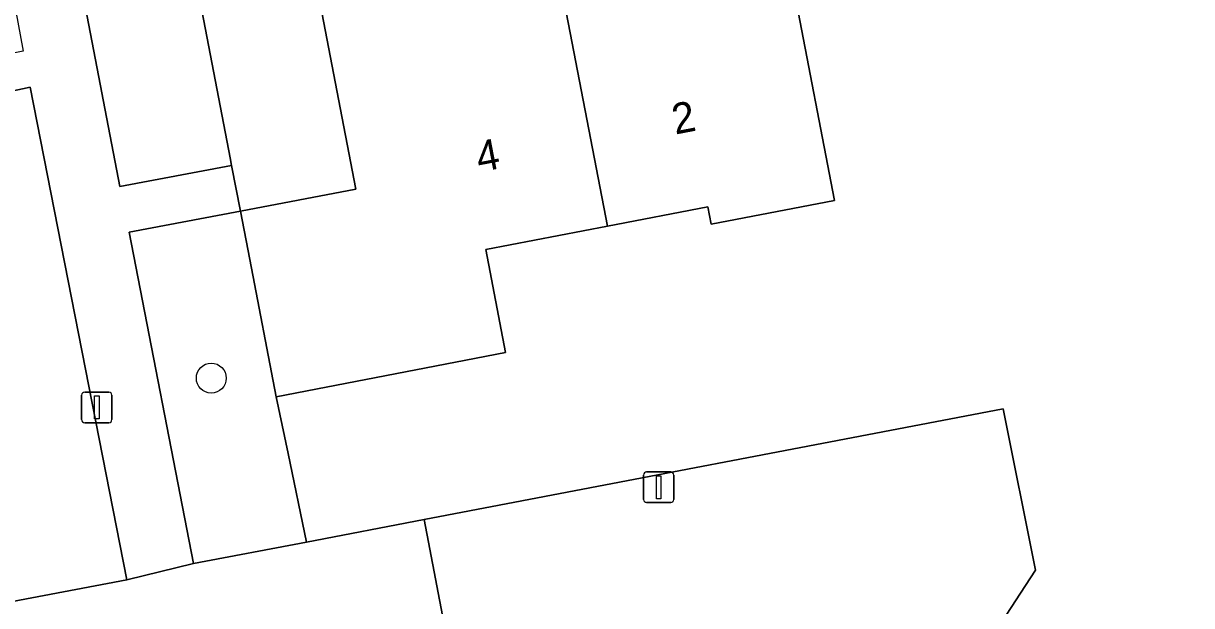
# Model space of a CAD drawing. Extents: x 157648 to 158502, y 379212 to 380938.
# Drawn here: x 158355.36 to 158393.55, y 380495.07 to 380514.11 of the extents above; entities that cross this region are included whole.
import ezdxf

# ---------------------------------------------------------------- set-up
doc = ezdxf.new("R2010")
doc.units = 0
for name, color, linetype in [('IMGEO_Boom', 7, 'Continuous'), ('IMGEO_Erf', 7, 'Continuous'), ('IMGEO_Groenvoorziening', 7, 'Continuous'), ('IMGEO_Hek', 7, 'Continuous'), ('IMGEO_Lichtmast', 7, 'Continuous'), ('IMGEO_Pand', 7, 'Continuous'), ('IMGEO_Pand_nummerreeks', 7, 'Continuous'), ('IMGEO_Voetpad_open', 7, 'Continuous')]:
    doc.layers.add(name, color=color, linetype=linetype)

msp = doc.modelspace()

# ---------------------------------------------------------------- linework, layer by layer
at = {"layer": 'IMGEO_Boom'}
msp.add_circle((158361.507, 380502.51), 0.489, dxfattribs=at)
at = {"layer": 'IMGEO_Erf'}
for points in [[(158359.11, 380525.427), (158362.125, 380509.711), (158362.172, 380509.465), (158362.46, 380507.964), (158366.233, 380508.691), (158365.896, 380510.438), (158364.954, 380515.328)], [(158380.582, 380515.062), (158381.881, 380508.316), (158377.849, 380507.539), (158377.739, 380508.108), (158374.457, 380507.476), (158370.48, 380506.71), (158371.129, 380503.345), (158363.628, 380501.901), (158364.015, 380500.041), (158364.616, 380497.15), (158368.462, 380497.886), (158387.396, 380501.51), (158388.452, 380496.229), (158382.675, 380487.376), (158391.091, 380481.923), (158399.153, 380476.703), (158402.85, 380476.983), (158408.306, 380485.065), (158411.427, 380489.696)]]:
    msp.add_lwpolyline(points, dxfattribs=at)
at = {"layer": 'IMGEO_Groenvoorziening'}
msp.add_lwpolyline([(158356.751, 380517.973), (158358.515, 380508.772), (158362.172, 380509.465), (158362.125, 380509.711), (158359.11, 380525.427), (158358.17, 380530.311), (158356.086, 380540.817), (158357.452, 380542.104), (158370.793, 380544.787), (158377.21, 380546.023), (158378.498, 380546.199), (158375.774, 380560.002), (158398.226, 380581.805), (158405.92, 380583.287), (158409.858, 380583.956), (158408.747, 380594.672)], dxfattribs=at)
for points in [[(158355.591, 380512.02), (158351.7, 380511.185), (158353.2, 380503.398), (158354.917, 380495.131), (158355.005, 380495.209), (158358.744, 380495.92)], [(158362.46, 380507.964), (158358.818, 380507.28), (158360.929, 380496.444), (158364.616, 380497.15), (158364.015, 380500.041), (158363.628, 380501.901), (158362.763, 380506.393)]]:
    msp.add_lwpolyline(points, close=True, dxfattribs=at)
at = {"layer": 'IMGEO_Hek'}
msp.add_lwpolyline([(158391.091, 380481.923), (158382.675, 380487.376), (158388.452, 380496.229), (158387.396, 380501.51)], dxfattribs=at)
at = {"layer": 'IMGEO_Lichtmast'}
for p, q in [((158357.268, 380501.152), (158357.268, 380501.952)), ((158357.268, 380501.952), (158357.268, 380501.152)), ((158357.368, 380502.052), (158358.158, 380502.052)), ((158358.158, 380502.052), (158357.368, 380502.052)), ((158358.258, 380501.952), (158358.258, 380501.152)), ((158358.258, 380501.152), (158358.258, 380501.952)), ((158358.158, 380501.052), (158357.368, 380501.052)), ((158357.368, 380501.052), (158358.158, 380501.052)), ((158375.735, 380499.442), (158376.525, 380499.442)), ((158376.525, 380499.442), (158375.735, 380499.442)), ((158375.635, 380498.542), (158375.635, 380499.342)), ((158375.635, 380499.342), (158375.635, 380498.542)), ((158376.625, 380499.342), (158376.625, 380498.542)), ((158376.625, 380498.542), (158376.625, 380499.342)), ((158376.525, 380498.442), (158375.735, 380498.442)), ((158375.735, 380498.442), (158376.525, 380498.442))]:
    msp.add_line(p, q, dxfattribs=at)
for points in [[(158357.688, 380501.927), (158357.838, 380501.927), (158357.838, 380501.177), (158357.688, 380501.177), (158357.688, 380501.927)], [(158376.055, 380499.317), (158376.205, 380499.317), (158376.205, 380498.567), (158376.055, 380498.567), (158376.055, 380499.317)]]:
    msp.add_lwpolyline(points, dxfattribs=at)
for centre, start, end in [((158357.368, 380501.952), 90, 180), ((158357.368, 380501.952), 90, 180), ((158358.158, 380501.952), 0, 90), ((158358.158, 380501.952), 360, 90), ((158357.368, 380501.152), 180, 270), ((158357.368, 380501.152), 180, 270), ((158358.158, 380501.152), 270, 0), ((158358.158, 380501.152), 270, 0), ((158375.735, 380499.342), 90, 180), ((158375.735, 380499.342), 90, 180), ((158376.525, 380499.342), 0, 90), ((158376.525, 380499.342), 360, 90), ((158375.735, 380498.542), 180, 270), ((158375.735, 380498.542), 180, 270), ((158376.525, 380498.542), 270, 0), ((158376.525, 380498.542), 270, 0)]:
    msp.add_arc(centre, 0.1, start, end, dxfattribs=at)
at = {"layer": 'IMGEO_Pand'}
for points in [[(158372.752, 380516.343), (158374.457, 380507.476), (158377.739, 380508.108), (158377.849, 380507.539), (158381.881, 380508.316), (158380.582, 380515.062), (158384.371, 380515.791), (158383.199, 380521.875), (158375.753, 380520.441), (158376.407, 380517.047)], [(158372.752, 380516.343), (158369.098, 380515.639), (158369.008, 380516.109), (158364.954, 380515.328), (158365.896, 380510.438), (158366.233, 380508.691), (158362.46, 380507.964), (158362.763, 380506.393), (158363.628, 380501.901), (158371.129, 380503.345), (158370.48, 380506.71), (158374.457, 380507.476)]]:
    msp.add_lwpolyline(points, close=True, dxfattribs=at)
at = {"layer": 'IMGEO_Voetpad_open'}
for points in [[(158354.544, 380517.592), (158355.362, 380513.201), (158351.473, 380512.429), (158351.7, 380511.185), (158355.591, 380512.02), (158358.744, 380495.92), (158360.929, 380496.444), (158358.818, 380507.28), (158362.46, 380507.964), (158362.172, 380509.465), (158358.515, 380508.772), (158356.751, 380517.973)], [(158388.452, 380496.229), (158387.396, 380501.51), (158368.462, 380497.886), (158369.249, 380493.776), (158368.685, 380492.845), (158370.478, 380491.685), (158377.439, 380487.183), (158380.607, 380485.124), (158384.164, 380482.814), (158397.402, 380474.299)], [(158368.462, 380497.886), (158364.616, 380497.15), (158360.929, 380496.444), (158358.744, 380495.92), (158355.005, 380495.209), (158354.917, 380495.131), (158316.229, 380460.36)], [(158366.583, 380493.876), (158368.685, 380492.845), (158369.249, 380493.776), (158368.462, 380497.886)], [(158399.794, 380473.335), (158402.85, 380476.983), (158399.153, 380476.703), (158391.091, 380481.923), (158382.675, 380487.376), (158388.452, 380496.229)]]:
    msp.add_lwpolyline(points, dxfattribs=at)

# ---------------------------------------------------------------- texts
at = {"layer": 'IMGEO_Pand_nummerreeks'}
for s, p in [('2', (158376.67, 380510.469)), ('4', (158370.264, 380509.236))]:
    msp.add_text(s, height=1, rotation=10.901, dxfattribs=at).set_placement(p)

doc.saveas('drawing.dxf')
